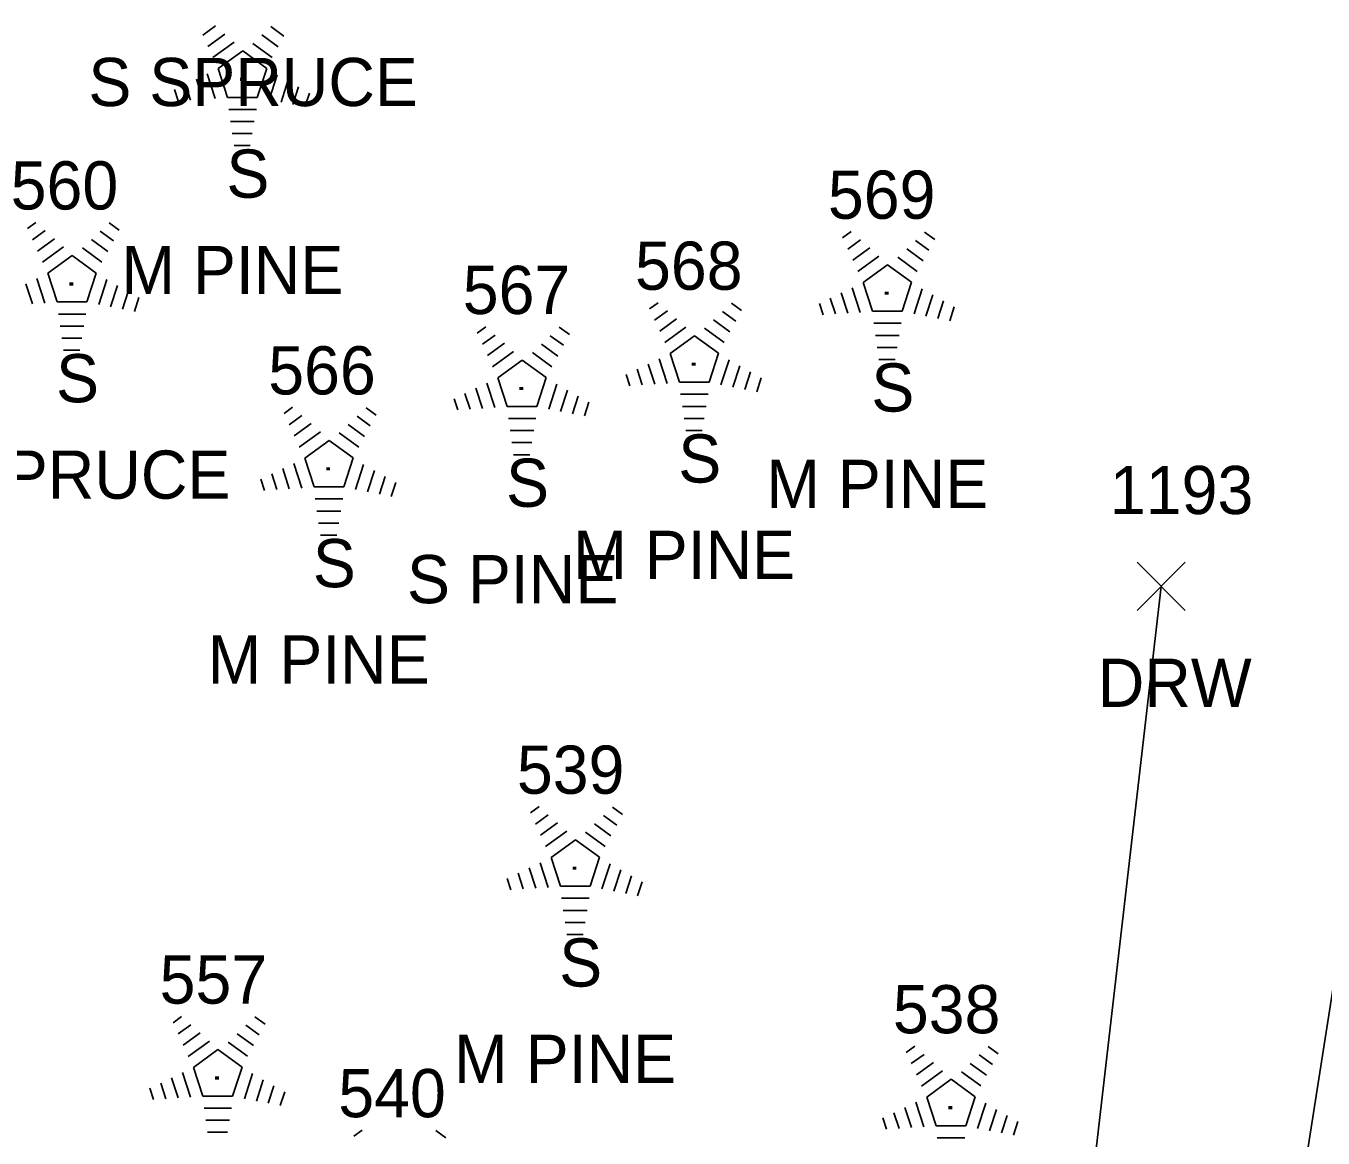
# Model space of a CAD drawing. Extents: x 1545627 to 1546562, y 571176 to 576667.
# Drawn here: x 1546247.4 to 1546301.3, y 571930.9 to 571977 of the extents above; entities that cross this region are included whole.
import ezdxf

# ---------------------------------------------------------------- set-up
doc = ezdxf.new("R2010")
doc.units = 0
for name, color, linetype in [('L_A', 7, 'Continuous'), ('L_C', 7, 'Continuous'), ('L_I', 7, 'Continuous'), ('LTC', 7, 'Continuous'), ('R_A', 7, 'Continuous'), ('R_I', 7, 'Continuous'), ('R_TIC', 7, 'Continuous'), ('RDW', 7, 'Continuous')]:
    doc.layers.add(name, color=color, linetype=linetype)

msp = doc.modelspace()

# ---------------------------------------------------------------- linework, layer by layer
at = {"layer": 'LTC'}
for p, q in [((1546254.786, 571976.626), (1546255.315, 571977.01)), ((1546254.996, 571976.16), (1546255.7, 571976.671)), ((1546257.604, 571976.983), (1546258.153, 571976.584)), ((1546255.205, 571975.694), (1546256.084, 571976.332)), ((1546256.862, 571976.286), (1546257.671, 571975.698)), ((1546257.233, 571976.635), (1546257.912, 571976.141)), ((1546255.43, 571975.239), (1546256.442, 571975.973)), ((1546256.442, 571975.973), (1546257.439, 571975.248)), ((1546255.43, 571975.239), (1546255.817, 571974.046)), ((1546257.439, 571975.248), (1546257.048, 571974.046)), ((1546254.065, 571974.587), (1546254.276, 571973.935)), ((1546254.52, 571974.803), (1546254.791, 571973.968)), ((1546254.975, 571975.02), (1546255.306, 571974.001)), ((1546257.876, 571974.978), (1546257.538, 571973.938)), ((1546258.321, 571974.727), (1546258.033, 571973.843)), ((1546253.609, 571974.37), (1546253.761, 571973.902)), ((1546257.048, 571974.046), (1546255.817, 571974.046)), ((1546258.765, 571974.477), (1546258.528, 571973.748)), ((1546259.21, 571974.227), (1546259.023, 571973.653)), ((1546257.009, 571973.546), (1546255.865, 571973.546)), ((1546256.925, 571973.046), (1546255.937, 571973.046)), ((1546256.842, 571972.546), (1546256.01, 571972.546)), ((1546256.758, 571972.046), (1546256.083, 571972.046)), ((1546247.506, 571968.602), (1546247.86, 571968.859)), ((1546250.904, 571968.842), (1546251.323, 571968.538)), ((1546247.715, 571968.136), (1546248.245, 571968.52)), ((1546247.925, 571967.67), (1546248.629, 571968.182)), ((1546250.162, 571968.145), (1546250.841, 571967.652)), ((1546250.533, 571968.494), (1546251.083, 571968.095)), ((1546281.339, 571968.217), (1546281.694, 571968.475)), ((1546281.549, 571967.752), (1546282.078, 571968.136)), ((1546284.366, 571968.109), (1546284.916, 571967.71)), ((1546284.737, 571968.457), (1546285.157, 571968.153)), ((1546248.135, 571967.205), (1546249.013, 571967.843)), ((1546249.791, 571967.797), (1546250.6, 571967.208)), ((1546281.758, 571967.286), (1546282.462, 571967.797)), ((1546283.995, 571967.761), (1546284.674, 571967.267)), ((1546248.359, 571966.75), (1546249.371, 571967.484)), ((1546249.371, 571967.484), (1546250.368, 571966.759)), ((1546281.968, 571966.82), (1546282.846, 571967.458)), ((1546282.192, 571966.365), (1546283.204, 571967.1)), ((1546283.204, 571967.1), (1546284.201, 571966.375)), ((1546283.624, 571967.412), (1546284.434, 571966.824)), ((1546247.905, 571966.53), (1546248.235, 571965.511)), ((1546248.359, 571966.75), (1546248.746, 571965.556)), ((1546250.368, 571966.759), (1546249.977, 571965.556)), ((1546250.805, 571966.488), (1546250.468, 571965.449)), ((1546247.449, 571966.314), (1546247.72, 571965.479)), ((1546251.25, 571966.238), (1546250.963, 571965.353)), ((1546251.695, 571965.988), (1546251.458, 571965.258)), ((1546281.282, 571965.93), (1546281.554, 571965.094)), ((1546281.738, 571966.146), (1546282.069, 571965.127)), ((1546282.192, 571966.365), (1546282.579, 571965.172)), ((1546284.201, 571966.375), (1546283.81, 571965.172)), ((1546284.639, 571966.104), (1546284.301, 571965.064)), ((1546249.977, 571965.556), (1546248.746, 571965.556)), ((1546252.139, 571965.738), (1546251.952, 571965.163)), ((1546273.327, 571965.271), (1546273.681, 571965.528)), ((1546276.725, 571965.511), (1546277.144, 571965.207)), ((1546280.372, 571965.496), (1546280.524, 571965.028)), ((1546280.827, 571965.713), (1546281.039, 571965.061)), ((1546285.083, 571965.853), (1546284.796, 571964.969)), ((1546285.528, 571965.603), (1546285.291, 571964.874)), ((1546249.938, 571965.056), (1546248.794, 571965.056)), ((1546273.536, 571964.805), (1546274.065, 571965.189)), ((1546273.746, 571964.339), (1546274.45, 571964.851)), ((1546276.354, 571965.163), (1546276.903, 571964.764)), ((1546283.81, 571965.172), (1546282.579, 571965.172)), ((1546285.972, 571965.353), (1546285.785, 571964.779)), ((1546249.855, 571964.556), (1546248.866, 571964.556)), ((1546266.179, 571964.265), (1546266.534, 571964.523)), ((1546269.577, 571964.506), (1546269.997, 571964.201)), ((1546273.955, 571963.874), (1546274.834, 571964.512)), ((1546275.612, 571964.466), (1546276.421, 571963.877)), ((1546275.983, 571964.814), (1546276.662, 571964.321)), ((1546283.772, 571964.672), (1546282.627, 571964.672)), ((1546249.771, 571964.056), (1546248.939, 571964.056)), ((1546266.389, 571963.8), (1546266.918, 571964.184)), ((1546266.598, 571963.334), (1546267.302, 571963.845)), ((1546268.835, 571963.809), (1546269.515, 571963.315)), ((1546269.206, 571964.157), (1546269.756, 571963.758)), ((1546274.18, 571963.419), (1546275.192, 571964.153)), ((1546275.192, 571964.153), (1546276.189, 571963.428)), ((1546283.688, 571964.172), (1546282.699, 571964.172)), ((1546249.687, 571963.556), (1546249.012, 571963.556)), ((1546266.808, 571962.868), (1546267.686, 571963.506)), ((1546268.464, 571963.461), (1546269.274, 571962.872)), ((1546274.18, 571963.419), (1546274.567, 571962.225)), ((1546276.189, 571963.428), (1546275.798, 571962.225)), ((1546283.604, 571963.672), (1546282.772, 571963.672)), ((1546267.032, 571962.413), (1546268.044, 571963.148)), ((1546268.044, 571963.148), (1546269.041, 571962.423)), ((1546272.815, 571962.767), (1546273.026, 571962.115)), ((1546273.27, 571962.983), (1546273.541, 571962.148)), ((1546273.725, 571963.199), (1546274.056, 571962.18)), ((1546276.626, 571963.157), (1546276.288, 571962.118)), ((1546277.071, 571962.907), (1546276.783, 571962.022)), ((1546283.52, 571963.172), (1546282.845, 571963.172)), ((1546266.578, 571962.194), (1546266.909, 571961.175)), ((1546267.032, 571962.413), (1546267.42, 571961.22)), ((1546269.041, 571962.423), (1546268.65, 571961.22)), ((1546269.479, 571962.152), (1546269.141, 571961.112)), ((1546272.359, 571962.55), (1546272.511, 571962.082)), ((1546275.798, 571962.225), (1546274.567, 571962.225)), ((1546277.515, 571962.657), (1546277.278, 571961.927)), ((1546277.96, 571962.407), (1546277.773, 571961.832)), ((1546265.667, 571961.761), (1546265.879, 571961.11)), ((1546266.122, 571961.978), (1546266.394, 571961.142)), ((1546269.923, 571961.902), (1546269.636, 571961.017)), ((1546270.368, 571961.652), (1546270.131, 571960.922)), ((1546275.759, 571961.725), (1546274.615, 571961.725)), ((1546258.162, 571960.928), (1546258.516, 571961.186)), ((1546261.56, 571961.169), (1546261.979, 571960.864)), ((1546265.212, 571961.545), (1546265.364, 571961.077)), ((1546268.65, 571961.22), (1546267.42, 571961.22)), ((1546270.812, 571961.401), (1546270.625, 571960.827)), ((1546275.675, 571961.225), (1546274.687, 571961.225)), ((1546258.371, 571960.463), (1546258.901, 571960.847)), ((1546261.189, 571960.82), (1546261.738, 571960.421)), ((1546268.612, 571960.72), (1546267.467, 571960.72)), ((1546275.592, 571960.725), (1546274.76, 571960.725)), ((1546258.581, 571959.997), (1546259.285, 571960.508)), ((1546258.791, 571959.531), (1546259.669, 571960.169)), ((1546260.447, 571960.124), (1546261.256, 571959.535)), ((1546260.818, 571960.472), (1546261.497, 571959.978)), ((1546268.528, 571960.22), (1546267.54, 571960.22)), ((1546275.508, 571960.225), (1546274.833, 571960.225)), ((1546259.015, 571959.076), (1546260.027, 571959.811)), ((1546260.027, 571959.811), (1546261.024, 571959.086)), ((1546268.444, 571959.72), (1546267.612, 571959.72)), ((1546259.015, 571959.076), (1546259.402, 571957.883)), ((1546261.024, 571959.086), (1546260.633, 571957.883)), ((1546268.36, 571959.22), (1546267.685, 571959.22)), ((1546257.65, 571958.424), (1546257.861, 571957.772)), ((1546258.105, 571958.641), (1546258.376, 571957.805)), ((1546258.561, 571958.857), (1546258.891, 571957.838)), ((1546261.461, 571958.815), (1546261.123, 571957.775)), ((1546261.906, 571958.564), (1546261.618, 571957.68)), ((1546257.194, 571958.207), (1546257.346, 571957.739)), ((1546260.633, 571957.883), (1546259.402, 571957.883)), ((1546262.351, 571958.314), (1546262.113, 571957.585)), ((1546262.795, 571958.064), (1546262.608, 571957.49)), ((1546260.594, 571957.383), (1546259.45, 571957.383)), ((1546260.511, 571956.883), (1546259.522, 571956.883)), ((1546260.427, 571956.383), (1546259.595, 571956.383)), ((1546260.343, 571955.883), (1546259.668, 571955.883)), ((1546268.385, 571944.36), (1546268.74, 571944.617)), ((1546271.783, 571944.6), (1546272.203, 571944.296)), ((1546268.595, 571943.894), (1546269.124, 571944.279)), ((1546268.804, 571943.429), (1546269.508, 571943.94)), ((1546271.041, 571943.904), (1546271.721, 571943.41)), ((1546271.412, 571944.252), (1546271.962, 571943.853)), ((1546269.014, 571942.963), (1546269.892, 571943.601)), ((1546270.67, 571943.555), (1546271.48, 571942.966)), ((1546269.238, 571942.508), (1546270.25, 571943.242)), ((1546270.25, 571943.242), (1546271.247, 571942.517)), ((1546268.784, 571942.289), (1546269.115, 571941.269)), ((1546269.238, 571942.508), (1546269.626, 571941.314)), ((1546271.247, 571942.517), (1546270.856, 571941.314)), ((1546271.685, 571942.246), (1546271.347, 571941.207)), ((1546267.873, 571941.856), (1546268.085, 571941.204)), ((1546268.328, 571942.072), (1546268.6, 571941.237)), ((1546272.129, 571941.996), (1546271.842, 571941.111)), ((1546272.574, 571941.746), (1546272.337, 571941.016)), ((1546267.418, 571941.639), (1546267.57, 571941.171)), ((1546270.856, 571941.314), (1546269.626, 571941.314)), ((1546273.018, 571941.496), (1546272.831, 571940.921)), ((1546270.818, 571940.814), (1546269.673, 571940.814)), ((1546270.734, 571940.314), (1546269.746, 571940.314)), ((1546270.65, 571939.814), (1546269.818, 571939.814)), ((1546270.566, 571939.314), (1546269.891, 571939.314)), ((1546253.552, 571935.652), (1546253.907, 571935.91)), ((1546256.95, 571935.893), (1546257.369, 571935.588)), ((1546253.762, 571935.187), (1546254.291, 571935.571)), ((1546253.971, 571934.721), (1546254.675, 571935.232)), ((1546256.579, 571935.545), (1546257.129, 571935.145)), ((1546254.181, 571934.255), (1546255.059, 571934.893)), ((1546255.837, 571934.848), (1546256.647, 571934.259)), ((1546256.208, 571935.196), (1546256.887, 571934.702)), ((1546283.979, 571934.421), (1546284.333, 571934.679)), ((1546254.405, 571933.8), (1546255.417, 571934.535)), ((1546255.417, 571934.535), (1546256.414, 571933.81)), ((1546284.188, 571933.956), (1546284.718, 571934.34)), ((1546287.006, 571934.313), (1546287.556, 571933.914)), ((1546287.377, 571934.661), (1546287.796, 571934.357)), ((1546254.405, 571933.8), (1546254.792, 571932.607)), ((1546256.414, 571933.81), (1546256.023, 571932.607)), ((1546284.398, 571933.49), (1546285.102, 571934.001)), ((1546284.608, 571933.024), (1546285.486, 571933.662)), ((1546286.264, 571933.616), (1546287.073, 571933.028)), ((1546286.635, 571933.965), (1546287.314, 571933.471)), ((1546253.04, 571933.148), (1546253.252, 571932.497)), ((1546253.495, 571933.365), (1546253.767, 571932.53)), ((1546253.951, 571933.581), (1546254.282, 571932.562)), ((1546256.852, 571933.539), (1546256.514, 571932.5)), ((1546257.296, 571933.289), (1546257.009, 571932.404)), ((1546284.832, 571932.569), (1546285.844, 571933.304)), ((1546285.844, 571933.304), (1546286.841, 571932.579)), ((1546252.585, 571932.932), (1546252.737, 571932.464)), ((1546256.023, 571932.607), (1546254.792, 571932.607)), ((1546257.741, 571933.039), (1546257.504, 571932.309)), ((1546258.185, 571932.788), (1546257.998, 571932.214)), ((1546284.832, 571932.569), (1546285.219, 571931.376)), ((1546286.841, 571932.579), (1546286.45, 571931.376)), ((1546255.984, 571932.107), (1546254.84, 571932.107)), ((1546283.922, 571932.134), (1546284.193, 571931.298)), ((1546284.378, 571932.35), (1546284.708, 571931.331)), ((1546287.278, 571932.308), (1546286.941, 571931.268)), ((1546287.723, 571932.057), (1546287.436, 571931.173)), ((1546255.901, 571931.607), (1546254.912, 571931.607)), ((1546283.011, 571931.7), (1546283.163, 571931.232)), ((1546283.467, 571931.917), (1546283.678, 571931.265)), ((1546288.168, 571931.807), (1546287.931, 571931.078)), ((1546288.612, 571931.557), (1546288.425, 571930.983)), ((1546255.817, 571931.107), (1546254.985, 571931.107)), ((1546261.052, 571930.94), (1546261.407, 571931.197)), ((1546264.451, 571931.18), (1546264.87, 571930.875)), ((1546286.45, 571931.376), (1546285.219, 571931.376)), ((1546286.411, 571930.876), (1546285.267, 571930.876))]:
    msp.add_line(p, q, dxfattribs=at)
at = {"layer": 'R_TIC'}
for points in [[(1546293.555, 571952.756), (1546295.555, 571954.756)], [(1546295.555, 571952.756), (1546293.555, 571954.756)]]:
    msp.add_lwpolyline(points, dxfattribs=at)
at = {"layer": 'RDW'}
for points in [[(1546294.555, 571953.756), (1546290.538, 571919.039), (1546284.539, 571897.111), (1546266.736, 571874.517), (1546245.666, 571860.03), (1546228.586, 571855.541), (1546223.567, 571853.749), (1546218.613, 571853), (1546210.358, 571854.991), (1546208.219, 571856.105), (1546205.182, 571857.755)], [(1546213.044, 571834.88), (1546214.931, 571836.379), (1546217.305, 571838.705), (1546220.817, 571841.735), (1546225.642, 571844.556), (1546244.499, 571850.597), (1546263.872, 571861.801), (1546282.026, 571879.334), (1546296.805, 571905.979), (1546303.893, 571951.142)]]:
    msp.add_lwpolyline(points, dxfattribs=at)

# ---------------------------------------------------------------- texts
at = {"layer": 'L_A'}
for p in [(1546255.767, 571969.883), (1546248.697, 571961.394), (1546282.53, 571961.009), (1546274.517, 571958.063), (1546267.37, 571957.057), (1546259.352, 571953.72), (1546269.576, 571937.152)]:
    msp.add_text('S', height=2, dxfattribs=at).set_placement(p)
at = {"layer": 'L_C'}
for s, p in [('S SPRUCE', (1546250.039, 571973.685)), ('M PINE', (1546251.405, 571965.883)), ('M SPRUCE', (1546241.815, 571957.394)), ('M PINE', (1546278.167, 571957.009)), ('M PINE', (1546270.155, 571954.063)), ('S PINE', (1546263.26, 571953.057)), ('M PINE', (1546254.99, 571949.72)), ('M PINE', (1546265.214, 571933.152))]:
    msp.add_text(s, height=2, dxfattribs=at).set_placement(p)
at = {"layer": 'L_I'}
for s, p in [('560', (1546246.815, 571969.394)), ('569', (1546280.727, 571969.009)), ('568', (1546272.722, 571966.063)), ('567', (1546265.574, 571965.057)), ('566', (1546257.502, 571961.72)), ('539', (1546267.82, 571945.152)), ('557', (1546252.995, 571936.444)), ('538', (1546283.422, 571935.213)), ('540', (1546260.408, 571931.731))]:
    msp.add_text(s, height=2, dxfattribs=at).set_placement(p)
at = {"layer": 'LTC'}
for p in [(1546256.324, 571974.987), (1546249.253, 571966.498), (1546283.087, 571966.113), (1546275.074, 571963.167), (1546267.927, 571962.161), (1546259.909, 571958.824), (1546270.133, 571942.256), (1546255.299, 571933.548), (1546285.726, 571932.317)]:
    msp.add_text('.', height=1.037, rotation=270, dxfattribs=at).set_placement(p)
at = {"layer": 'R_A'}
msp.add_text('DRW', height=2, dxfattribs=at).set_placement((1546291.925, 571948.756))
at = {"layer": 'R_I'}
msp.add_text('1193', height=2, dxfattribs=at).set_placement((1546292.429, 571956.756))

doc.saveas('drawing.dxf')
